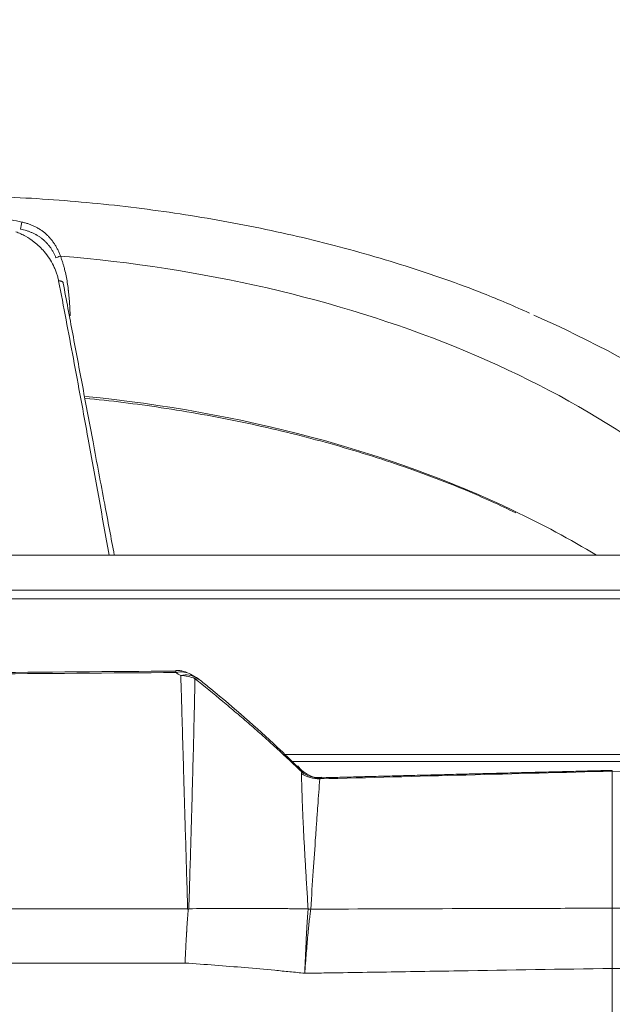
# Model space of a CAD drawing. Header units: millimetres. Extents: x 0 to 594, y 0 to 420.
# Tile 409 of 420: x 473.79 to 478.69, y 149.47 to 157.59. Entities that reach past the tile are written whole.
import ezdxf

# ---------------------------------------------------------------- set-up
doc = ezdxf.new("R2010")
doc.units = ezdxf.units.MM
doc.layers.add('1', color=7, linetype='Continuous', true_color=0xffffff)
doc.styles.add('Arial Unicode MS', font='txt')
doc.dimstyles.get("Standard").update_dxf_attribs({"dimtxt": 0.18, "dimasz": 0.18, "dimexe": 0.18, "dimexo": 0.0625, "dimgap": 0.09, "dimtad": 0, "dimtih": 1, "dimtoh": 1, "dimdec": 4, "dimzin": 0, "dimdsep": 46, "dimtxsty": 'Standard', "dimcen": 0.09, "dimadec": 0, "dimazin": 0, "dimtfac": 1, "dimtdec": 4, "dimtofl": 0, "dimtmove": 0, "dimatfit": 3, "dimfxl": 0, "dimtolj": 1, "dimtzin": 0, "dimarcsym": 0})

# ---------------------------------------------------------------- blocks, each defined once
blk = doc.blocks.new('_U4')
at = {"layer": '1', "color": 18, "lineweight": 13}
for p, q in [((437.9356, 115.0691), (437.9356, 181.2331)), ((519.4356, 115.0691), (519.4356, 181.2331)), ((437.9356, 179.2331), (472.6024, 179.2331)), ((519.4356, 179.2331), (484.7688, 179.2331))]:
    blk.add_line(p, q, dxfattribs=at)
at = {"layer": '1', "color": 18}
for points in [[(437.9356, 179.2331), (441.4356, 180.1709), (441.4356, 178.2953)], [(519.4356, 179.2331), (515.9356, 178.2953), (515.9356, 180.1709)]]:
    blk.add_solid(points, dxfattribs=at)
at = {"layer": '1', "color": 18, "linetype": 'Continuous', "lineweight": 13, "char_height": 3.5, "attachment_point": 7, "line_spacing_factor": 1.047437, "style": 'Arial Unicode MS'}
for s, insert in [('\\fArial Unicode MS|b0|i0;\\W1.0000;1.63', (474.2879, 176.5973)), ('\\fArial Unicode MS|b0|i0;\\W1.0000;DEFLATED TUBES WIDTH', (448.9821, 169.5376))]:
    blk.add_mtext(s, dxfattribs=dict(at, insert=insert))

msp = doc.modelspace()

# ---------------------------------------------------------------- linework, layer by layer
at = {"layer": '1', "color": 155, "linetype": 'Continuous', "lineweight": 13}
for p, q in [((480.8953, 153.1715), (462.0397, 153.1715)), ((462.0356, 152.8836), (480.8953, 152.8836)), ((480.8953, 152.8128), (462.0356, 152.8128)), ((475.9829, 151.5278), (480.8954, 151.5278)), ((480.8954, 151.4698), (476.0427, 151.4698)), ((478.6856, 151.3898), (478.6856, 151.3963))]:
    msp.add_line(p, q, dxfattribs=at)
for centre, start, end in [((475.0836, 151.971), 60.01671, 90.35172), ((475.1259, 151.9462), 50.88826, 59.31929)]:
    msp.add_arc(centre, 0.25, start, end, dxfattribs=at)
for centre, major_axis, ratio, start_param, end_param in [((473.8147, 155.8922), (-0.0101, -0.049), 0.167026, 4.141071, 5.394583), ((474.1354, 155.6406), (-0.0461, -0.0193), 0.032243, 4.815418, 5.835092), ((473.0856, 150.9193), (7.79, 0), 0.611527, 0.536306, 1.436317), ((473.0856, 150.9193), (8.51, 0), 0.611527, 0.535461, 0.949595), ((473.0856, 149.78), (7.79, 0), 0.611527, 0.909886, 1.409383), ((473.0856, 149.78), (7.79, 0), 0.611527, 0.792277, 0.909886), ((475.0836, 151.971), (-0.0015, 0.25), 0.002891, 0.000001, 0.378731), ((475.0836, 151.971), (-0.1249, -0.2165), 0.786068, 3.142132, 3.782783), ((475.1259, 151.9462), (-0.1276, -0.215), 0.789247, 3.141602, 3.794146), ((475.1259, 151.9462), (-0.2499, -0.0074), 0.927849, 4.205531, 4.691793), ((475.1259, 151.9462), (-0.1577, -0.194), 0.446229, 3.147819, 3.51453), ((476.2635, 151.5667), (0.2491, -0.0212), 0.963206, 4.180482, 4.821394), ((476.2683, 151.5782), (0.1815, -0.1719), 0.973393, 4.825829, 5.484378), ((476.1922, 150.4796), (0.2497, -0.0122), 0.909195, 4.687836, 4.773432), ((476.1921, 150.4784), (0.2485, -0.0271), 0.908216, 4.742308, 4.827702)]:
    msp.add_ellipse(centre, major_axis=major_axis, ratio=ratio, start_param=start_param, end_param=end_param, dxfattribs=at)
for points, knots in [([(478.0022, 155.1682), (477.8778, 155.2253), (477.5472, 155.367), (476.9804, 155.5637), (476.3073, 155.7558), (475.6102, 155.9099), (474.8951, 156.0262), (474.167, 156.1037), (473.4312, 156.1419), (472.6929, 156.1406), (471.9575, 156.0999), (471.2301, 156.0199), (470.516, 155.9013), (469.8208, 155.7443), (469.1939, 155.565), (468.8102, 155.4279), (468.6437, 155.3631)], [0, 0, 0, 0, 0.04654, 0.121194, 0.195798, 0.270351, 0.344859, 0.419333, 0.493786, 0.568232, 0.642684, 0.717155, 0.791658, 0.866209, 0.940822, 1, 1, 1, 1]), ([(472.3584, 155.9207), (472.3881, 155.9274), (472.4179, 155.9335), (472.4776, 155.9448), (472.5075, 155.9499), (472.5675, 155.9594), (472.5976, 155.9636), (472.6578, 155.9714), (472.7182, 155.9782), (472.8092, 155.9861), (472.9006, 155.9917), (472.9924, 155.9951), (473.0538, 155.9958), (473.1, 155.9958), (473.1231, 155.9957), (473.1463, 155.9954), (473.1579, 155.9951), (473.1617, 155.9951), (473.1695, 155.9949), (473.2042, 155.9941), (473.2697, 155.9917), (473.3615, 155.986), (473.4529, 155.978), (473.5135, 155.9711), (473.5739, 155.9633), (473.6041, 155.959), (473.6641, 155.9495), (473.6941, 155.9443), (473.7538, 155.9329), (473.7836, 155.9268), (473.8133, 155.9201)], [0, 0, 0, 0, 0.0625, 0.0625, 0.125, 0.125, 0.1875, 0.1875, 0.25, 0.3125, 0.375, 0.4375, 0.5, 0.5, 0.53125, 0.546875, 0.546875, 0.554687, 0.554687, 0.5625, 0.625, 0.6875, 0.75, 0.8125, 0.8125, 0.875, 0.875, 0.9375, 0.9375, 1, 1, 1, 1]), ([(473.8133, 155.9201), (473.8225, 155.918), (473.8407, 155.9134), (473.8672, 155.9052), (473.8929, 155.8955), (473.9179, 155.8844), (473.934, 155.8759), (473.9459, 155.8692), (473.9518, 155.8658), (473.9576, 155.8621), (473.9605, 155.8603), (473.9615, 155.8597), (473.9634, 155.8584), (473.9721, 155.8528), (473.9879, 155.8417), (474.0089, 155.8245), (474.0287, 155.806), (474.0411, 155.7926), (474.0501, 155.7822), (474.0545, 155.7769), (474.0595, 155.7705), (474.0617, 155.7678), (474.0631, 155.7659), (474.0638, 155.765), (474.0701, 155.7566), (474.0807, 155.7414), (474.0951, 155.7175), (474.1081, 155.6927), (474.1159, 155.6755), (474.1233, 155.6581), (474.1268, 155.6492), (474.13, 155.6401)], [0, 0, 0, 0, 0.0625, 0.125, 0.1875, 0.25, 0.3125, 0.3125, 0.34375, 0.359375, 0.359375, 0.367187, 0.367187, 0.375, 0.4375, 0.5, 0.5625, 0.625, 0.625, 0.65625, 0.671875, 0.679687, 0.679687, 0.6875, 0.6875, 0.75, 0.8125, 0.875, 0.9375, 0.9375, 1, 1, 1, 1]), ([(474.1158, 155.4345), (474.1134, 155.4456), (474.1086, 155.4674), (474.0987, 155.4995), (474.087, 155.5307), (474.0686, 155.5713), (474.04, 155.6209), (473.9893, 155.6882), (473.9236, 155.7516), (473.855, 155.7973), (473.803, 155.824), (473.7756, 155.8344), (473.7619, 155.8396)], [0, 0, 0, 0, 0.064585, 0.127651, 0.18941, 0.250077, 0.373989, 0.500075, 0.699969, 0.849935, 0.924971, 1, 1, 1, 1]), ([(474.0936, 155.6239), (474.0904, 155.6318), (474.0871, 155.6396), (474.0801, 155.6549), (474.0727, 155.6698), (474.0603, 155.6914), (474.0512, 155.7052), (474.044, 155.7153), (474.0403, 155.7203), (474.0359, 155.726), (474.0339, 155.7284), (474.0326, 155.73), (474.032, 155.7308), (474.026, 155.7381), (474.0206, 155.7442), (474.0093, 155.7561), (473.9977, 155.7675), (473.9793, 155.7832), (473.9598, 155.7976), (473.9461, 155.8064), (473.9382, 155.8111), (473.9373, 155.8116), (473.9355, 155.8126), (473.9329, 155.8142), (473.9267, 155.8177), (473.9213, 155.8206), (473.9105, 155.8261), (473.8958, 155.8331), (473.8732, 155.8423), (473.8501, 155.8503), (473.8264, 155.8571), (473.8102, 155.8609), (473.802, 155.8626)], [0, 0, 0, 0, 0.0625, 0.0625, 0.125, 0.1875, 0.25, 0.25, 0.28125, 0.296875, 0.304687, 0.304687, 0.3125, 0.3125, 0.375, 0.375, 0.4375, 0.5, 0.5625, 0.625, 0.625, 0.632812, 0.632812, 0.640625, 0.65625, 0.6875, 0.6875, 0.75, 0.8125, 0.875, 0.9375, 1, 1, 1, 1]), ([(474.13, 155.6401), (474.1336, 155.6312), (474.1403, 155.6133), (474.1493, 155.5863), (474.1575, 155.5591), (474.1624, 155.5409), (474.1693, 155.5135), (474.1734, 155.4952), (474.1808, 155.4585), (474.1841, 155.4401), (474.19, 155.4032), (474.1925, 155.3847), (474.1951, 155.3639), (474.1954, 155.3616), (474.1959, 155.357), (474.1962, 155.3546), (474.197, 155.3477), (474.1985, 155.3339), (474.1999, 155.3201), (474.2025, 155.2927), (474.204, 155.2745), (474.2065, 155.2384), (474.2076, 155.2205), (474.2085, 155.2027)], [0, 0, 0, 0, 0.0625, 0.125, 0.1875, 0.25, 0.25, 0.375, 0.375, 0.5, 0.5, 0.625, 0.625, 0.640625, 0.640625, 0.65625, 0.65625, 0.6875, 0.75, 0.75, 0.875, 0.875, 1, 1, 1, 1]), ([(474.533, 153.1714), (474.4755, 153.4901), (474.378, 154.0313), (474.2398, 154.7858), (474.1566, 155.2214), (474.1158, 155.4345)], [0, 0, 0, 0, 0.422486, 0.717373, 1, 1, 1, 1]), ([(474.153, 155.4173), (474.1794, 155.2773), (474.2331, 154.9918), (474.3152, 154.5545), (474.4031, 154.0866), (474.49, 153.6239), (474.5486, 153.3126), (474.575, 153.1723)], [0, 0, 0, 0, 0.187834, 0.382865, 0.585094, 0.812913, 1, 1, 1, 1]), ([(474.3323, 154.4668), (474.5442, 154.446), (474.9824, 154.3917), (475.6337, 154.2749), (476.281, 154.1198), (476.9007, 153.9304), (477.4391, 153.7299), (477.7574, 153.5847), (477.8887, 153.5202)], [0, 0, 0, 0, 0.16342, 0.34039, 0.517215, 0.693862, 0.870301, 1, 1, 1, 1]), ([(475.0819, 152.2032), (474.5387, 152.1999), (473.9956, 152.1957), (472.9095, 152.1858), (472.3664, 152.1801), (471.2802, 152.167), (470.7372, 152.1596), (469.6511, 152.1432), (469.1081, 152.1342), (468.0221, 152.1145), (467.4791, 152.1037), (466.3931, 152.0805), (465.8502, 152.068), (465.0358, 152.0479), (464.7643, 152.041), (464.2214, 152.0267), (463.95, 152.0193), (463.4071, 152.0041), (463.1357, 151.9963), (462.7286, 151.9843), (462.5929, 151.9802), (462.3893, 151.974), (462.3215, 151.9719), (462.2367, 151.9693), (462.2197, 151.9688), (462.1858, 151.9677), (462.1349, 151.9662), (462.084, 151.9645), (462.0501, 151.9634)], [0, 0, 0, 0, 0.125, 0.125, 0.25, 0.25, 0.375, 0.375, 0.5, 0.5, 0.625, 0.625, 0.75, 0.75, 0.8125, 0.8125, 0.875, 0.875, 0.9375, 0.9375, 0.96875, 0.96875, 0.984375, 0.984375, 0.988281, 0.988281, 0.992187, 1, 1, 1, 1]), ([(462.0511, 151.9782), (462.0851, 151.9794), (462.119, 151.9804), (462.1699, 151.982), (462.1868, 151.9825), (462.2207, 151.9836), (462.2716, 151.9851), (462.3225, 151.9867), (462.3904, 151.9887), (462.4243, 151.9897), (462.5939, 151.9948), (463.001, 152.0069), (463.4081, 152.0184), (463.951, 152.0334), (464.2224, 152.0407), (464.7652, 152.0548), (465.0367, 152.0616), (465.851, 152.0814), (466.3939, 152.0937), (467.4798, 152.1166), (468.0228, 152.1272), (469.1088, 152.1467), (469.6518, 152.1556), (470.7378, 152.1718), (471.2808, 152.179), (472.3669, 152.1919), (472.9099, 152.1976), (473.9961, 152.2073), (474.5391, 152.2114), (475.0822, 152.2147)], [0, 0, 0, 0, 0.007812, 0.007812, 0.011719, 0.011719, 0.015625, 0.023437, 0.023437, 0.03125, 0.03125, 0.0625, 0.125, 0.125, 0.1875, 0.1875, 0.25, 0.25, 0.375, 0.375, 0.5, 0.5, 0.625, 0.625, 0.75, 0.75, 0.875, 0.875, 1, 1, 1, 1]), ([(475.1805, 150.2537), (475.1748, 150.4451), (475.1694, 150.6287), (475.159, 150.9808), (475.1541, 151.1493), (475.1482, 151.3502), (475.1471, 151.3899), (475.1448, 151.4683), (475.1436, 151.507), (475.1403, 151.6215), (475.1381, 151.6959), (475.1339, 151.8406), (475.1319, 151.9109), (475.1294, 151.9963), (475.1289, 152.0133), (475.128, 152.047), (475.1275, 152.0637), (475.126, 152.1134), (475.1251, 152.146), (475.1242, 152.1782)], [0, 0, 0, 0, 0.25, 0.25, 0.5, 0.5, 0.5625, 0.5625, 0.625, 0.625, 0.75, 0.75, 0.875, 0.875, 0.90625, 0.90625, 0.9375, 0.9375, 1, 1, 1, 1]), ([(475.2412, 152.1525), (475.2406, 152.1212), (475.2399, 152.0893), (475.2388, 152.0408), (475.2385, 152.0244), (475.2378, 151.9916), (475.2359, 151.9087), (475.234, 151.8227), (475.2306, 151.6809), (475.2288, 151.608), (475.2259, 151.4955), (475.2249, 151.4575), (475.2229, 151.3804), (475.2219, 151.3414), (475.2186, 151.2226), (475.2164, 151.1415), (475.2116, 150.9751), (475.2092, 150.8899), (475.2041, 150.7155), (475.2015, 150.6262), (475.1961, 150.4436), (475.1933, 150.3503), (475.1906, 150.2548)], [0, 0, 0, 0, 0.0625, 0.0625, 0.09375, 0.09375, 0.125, 0.25, 0.25, 0.375, 0.375, 0.4375, 0.4375, 0.5, 0.5, 0.625, 0.625, 0.75, 0.75, 0.875, 0.875, 1, 1, 1, 1]), ([(476.1226, 151.3832), (476.0879, 151.4166), (476.053, 151.4499), (475.9825, 151.516), (475.947, 151.5488), (475.8754, 151.6142), (475.8393, 151.6467), (475.7667, 151.7114), (475.7301, 151.7435), (475.6565, 151.8076), (475.6195, 151.8394), (475.545, 151.9028), (475.5075, 151.9344), (475.3945, 152.0286), (475.3183, 152.0908), (475.2412, 152.1525)], [0, 0, 0, 0, 0.125, 0.125, 0.25, 0.25, 0.375, 0.375, 0.5, 0.5, 0.625, 0.625, 0.75, 0.75, 1, 1, 1, 1]), ([(476.0915, 151.4226), (476.0362, 151.4777), (475.8081, 151.6991), (475.5352, 151.9365), (475.3122, 152.1162), (475.2825, 152.1398)], [0, 0, 0, 0, 0.220943, 0.896988, 1, 1, 1, 1]), ([(476.2882, 151.3389), (476.2791, 151.3372), (476.2378, 151.3326), (476.1705, 151.3579), (476.1144, 151.3989), (476.0959, 151.4255), (476.0915, 151.4332)], [0, 0, 0, 0, 0.117021, 0.540949, 0.874972, 1, 1, 1, 1]), ([(476.1153, 151.4027), (476.1157, 151.4022), (476.1161, 151.4016), (476.117, 151.3999), (476.1174, 151.3989), (476.1183, 151.3965), (476.1188, 151.3952), (476.1203, 151.3908), (476.1214, 151.3872), (476.1226, 151.3832)], [0, 0, 0, 0, 0.20056, 0.20056, 0.40042, 0.40042, 0.60028, 0.60028, 1, 1, 1, 1]), ([(476.1749, 150.2529), (476.1715, 150.3076), (476.1681, 150.3614), (476.1615, 150.4669), (476.1583, 150.5188), (476.1523, 150.6205), (476.1494, 150.6704), (476.1439, 150.7682), (476.1413, 150.8161), (476.1384, 150.8746), (476.1378, 150.8862), (476.1366, 150.9094), (476.1361, 150.9209), (476.1344, 150.9552), (476.1334, 150.9778), (476.1304, 151.0448), (476.1286, 151.0883), (476.1238, 151.2154), (476.1213, 151.2955), (476.1196, 151.3706)], [0, 0, 0, 0, 0.125, 0.125, 0.25, 0.25, 0.375, 0.375, 0.5, 0.5, 0.53125, 0.53125, 0.5625, 0.5625, 0.625, 0.625, 0.75, 0.75, 1, 1, 1, 1]), ([(478.6856, 150.2588), (478.6856, 150.5699), (478.6856, 151.0014), (478.6856, 151.2963), (478.6856, 151.3898)], [0, 0, 0, 0, 0.611317, 1, 1, 1, 1]), ([(476.2703, 151.3259), (476.2655, 151.2561), (476.2602, 151.1812), (476.2518, 151.0615), (476.2489, 151.0203), (476.2444, 150.9567), (476.2429, 150.9352), (476.2406, 150.9025), (476.2398, 150.8915), (476.2382, 150.8693), (476.2312, 150.7691), (476.2238, 150.6628), (476.2103, 150.4645), (476.2033, 150.3607), (476.1963, 150.2522)], [0, 0, 0, 0, 0.25, 0.25, 0.375, 0.375, 0.4375, 0.4375, 0.46875, 0.46875, 0.5, 0.75, 0.75, 1, 1, 1, 1]), ([(476.2703, 151.3259), (476.2705, 151.3271), (476.271, 151.3282), (476.2726, 151.3301), (476.2737, 151.331), (476.275, 151.3317)], [0, 0, 0, 0, 0.5, 0.5, 1, 1, 1, 1]), ([(476.275, 151.3317), (476.278, 151.3333), (476.281, 151.3344), (476.2845, 151.3351), (476.2853, 151.3352), (476.2866, 151.3354), (476.2872, 151.3354), (476.2878, 151.3354)], [0, 0, 0, 0, 0.680938, 0.680938, 0.851172, 0.851172, 1, 1, 1, 1]), ([(461.7701, 150.2537), (462.049, 150.2537), (462.3278, 150.2537), (462.8856, 150.2537), (463.7224, 150.2537), (464.5596, 150.2537), (466.2344, 150.2537), (467.3516, 150.2537), (469.5873, 150.2538), (470.7054, 150.2538), (472.3832, 150.2537), (472.9426, 150.2537), (473.7817, 150.2537), (474.0614, 150.2537), (474.621, 150.2537), (474.9007, 150.2537), (475.1805, 150.2537)], [0, 0, 0, 0, 0.0625, 0.0625, 0.125, 0.25, 0.25, 0.5, 0.5, 0.75, 0.75, 0.875, 0.875, 0.9375, 0.9375, 1, 1, 1, 1]), ([(475.1588, 149.8065), (475.1589, 149.8079), (475.159, 149.8096), (475.1591, 149.8114), (475.1591, 149.8121), (475.1591, 149.8131), (475.1593, 149.8169), (475.1597, 149.826), (475.1601, 149.8343), (475.1609, 149.8507), (475.1615, 149.8616), (475.1631, 149.8939), (475.1652, 149.936), (475.1674, 149.9763), (475.1696, 150.0158), (475.1707, 150.035), (475.172, 150.0562), (475.1721, 150.0585), (475.1724, 150.0632), (475.1728, 150.0702), (475.1738, 150.0862), (475.1746, 150.0996), (475.1763, 150.1259), (475.1785, 150.1597), (475.1807, 150.1908), (475.1829, 150.2207), (475.184, 150.2351), (475.1851, 150.2487)], [0, 0, 0, 0, 0.007812, 0.009766, 0.009766, 0.011719, 0.015625, 0.03125, 0.0625, 0.0625, 0.125, 0.125, 0.25, 0.375, 0.375, 0.5, 0.5, 0.515625, 0.515625, 0.53125, 0.5625, 0.625, 0.625, 0.75, 0.875, 0.875, 1, 1, 1, 1]), ([(475.1906, 150.2548), (475.2728, 150.2555), (475.355, 150.2561), (475.5193, 150.2568), (475.6014, 150.257), (475.7245, 150.2569), (475.7655, 150.2568), (475.8475, 150.2565), (475.8885, 150.2562), (475.9704, 150.2556), (476.0113, 150.2552), (476.0932, 150.2542), (476.1341, 150.2536), (476.1749, 150.2529)], [0, 0, 0, 0, 0.25, 0.25, 0.5, 0.5, 0.625, 0.625, 0.75, 0.75, 0.875, 0.875, 1, 1, 1, 1]), ([(476.1467, 149.7219), (476.1467, 149.7228), (476.1467, 149.7237), (476.1468, 149.7255), (476.1468, 149.7264), (476.147, 149.7292), (476.1472, 149.7346), (476.1477, 149.7474), (476.1481, 149.7581), (476.149, 149.7795), (476.1496, 149.7936), (476.1514, 149.8351), (476.1538, 149.889), (476.1562, 149.9396), (476.1586, 149.9886), (476.1598, 150.0124), (476.1613, 150.041), (476.1616, 150.0466), (476.1622, 150.0577), (476.1625, 150.0632), (476.1634, 150.0795), (476.164, 150.09), (476.1658, 150.1206), (476.167, 150.1399), (476.1693, 150.176), (476.1704, 150.1929), (476.1727, 150.2242), (476.1738, 150.2387), (476.1749, 150.252)], [0, 0, 0, 0, 0.003906, 0.003906, 0.007812, 0.007812, 0.015625, 0.03125, 0.0625, 0.0625, 0.125, 0.125, 0.25, 0.375, 0.375, 0.5, 0.5, 0.53125, 0.53125, 0.5625, 0.5625, 0.625, 0.625, 0.75, 0.75, 0.875, 0.875, 1, 1, 1, 1]), ([(476.1962, 150.2511), (476.1944, 150.2378), (476.1925, 150.2234), (476.1888, 150.1921), (476.1868, 150.1753), (476.1829, 150.1392), (476.1809, 150.12), (476.1778, 150.0894), (476.1768, 150.0789), (476.1752, 150.0627), (476.1747, 150.0572), (476.1736, 150.0461), (476.1731, 150.0404), (476.1704, 150.0119), (476.1683, 149.9882), (476.164, 149.9393), (476.1597, 149.8887), (476.1554, 149.835), (476.1521, 149.7935), (476.151, 149.7794), (476.1494, 149.7581), (476.1486, 149.7473), (476.1476, 149.7346), (476.1472, 149.7292), (476.147, 149.7264), (476.1469, 149.7255), (476.1468, 149.7237), (476.1467, 149.7228), (476.1467, 149.7219)], [0, 0, 0, 0, 0.125, 0.125, 0.25, 0.25, 0.375, 0.375, 0.4375, 0.4375, 0.46875, 0.46875, 0.5, 0.5, 0.625, 0.625, 0.75, 0.875, 0.875, 0.9375, 0.9375, 0.96875, 0.984375, 0.992187, 0.992187, 0.996094, 0.996094, 1, 1, 1, 1]), ([(476.1962, 150.2511), (476.611, 150.2528), (477.0259, 150.2543), (477.6483, 150.2563), (477.9594, 150.2572), (478.2706, 150.2579), (478.4262, 150.2583), (478.5041, 150.2584), (478.5819, 150.2586), (478.6337, 150.2587), (478.6597, 150.2588), (478.6856, 150.2588)], [0, 0, 0, 0, 0.5, 0.5, 0.75, 0.875, 0.875, 0.9375, 0.96875, 0.96875, 1, 1, 1, 1]), ([(478.6856, 150.2588), (478.7115, 150.2588), (478.7375, 150.2587), (478.7893, 150.2586), (478.8671, 150.2584), (478.9449, 150.2583), (479.1005, 150.2579), (479.4117, 150.2572), (479.7229, 150.2563), (480.3453, 150.2543), (480.7601, 150.2528), (481.175, 150.2511)], [0, 0, 0, 0, 0.03125, 0.03125, 0.0625, 0.125, 0.125, 0.25, 0.5, 0.5, 1, 1, 1, 1]), ([(478.6856, 149.7624), (478.6856, 149.7889), (478.6856, 149.8147), (478.6856, 149.865), (478.6856, 149.9141), (478.6856, 149.9606), (478.6856, 150.0058), (478.6856, 150.0277), (478.6856, 150.0703), (478.6856, 150.0907), (478.6856, 150.1294), (478.6856, 150.1662), (478.6856, 150.1993), (478.6856, 150.2305), (478.6856, 150.2451), (478.6856, 150.2588)], [0, 0, 0, 0, 0.125, 0.125, 0.25, 0.375, 0.375, 0.5, 0.5, 0.625, 0.625, 0.75, 0.875, 0.875, 1, 1, 1, 1]), ([(475.1588, 149.8065), (474.8788, 149.8065), (474.5988, 149.8065), (474.0388, 149.8065), (473.1989, 149.8065), (472.3592, 149.8065), (470.68, 149.8065), (469.5609, 149.8065), (467.3234, 149.8065), (466.2052, 149.8065), (464.529, 149.8065), (463.9704, 149.8065), (463.1328, 149.8065), (462.8536, 149.8065), (462.2954, 149.8065), (462.0163, 149.8065), (461.7372, 149.8065)], [0, 0, 0, 0, 0.0625, 0.0625, 0.125, 0.25, 0.25, 0.5, 0.5, 0.75, 0.75, 0.875, 0.875, 0.9375, 0.9375, 1, 1, 1, 1]), ([(476.1467, 149.7219), (476.1056, 149.7264), (476.0645, 149.7306), (475.9823, 149.7389), (475.9412, 149.7429), (475.8179, 149.7546), (475.7356, 149.7619), (475.5709, 149.7757), (475.4885, 149.7822), (475.3237, 149.7948), (475.2413, 149.8008), (475.1588, 149.8065)], [0, 0, 0, 0, 0.125, 0.125, 0.25, 0.25, 0.5, 0.5, 0.75, 0.75, 1, 1, 1, 1]), ([(478.6856, 149.7624), (478.2624, 149.7556), (477.8393, 149.7488), (477.2046, 149.7387), (476.993, 149.7353), (476.6756, 149.7303), (476.5698, 149.7286), (476.4111, 149.7261), (476.3582, 149.7253), (476.2525, 149.7236), (476.1996, 149.7227), (476.1467, 149.7219)], [0, 0, 0, 0, 0.5, 0.5, 0.75, 0.75, 0.875, 0.875, 0.9375, 0.9375, 1, 1, 1, 1]), ([(481.2245, 149.7219), (481.1716, 149.7227), (481.1187, 149.7236), (481.0129, 149.7253), (480.96, 149.7261), (480.8014, 149.7286), (480.6956, 149.7303), (480.3782, 149.7353), (480.1666, 149.7387), (479.5319, 149.7488), (479.1087, 149.7556), (478.6856, 149.7624)], [0, 0, 0, 0, 0.0625, 0.0625, 0.125, 0.125, 0.25, 0.25, 0.5, 0.5, 1, 1, 1, 1])]:
    msp.add_open_spline(points, degree=3, knots=knots, dxfattribs=at)
for points, weights in [([(474.1158, 155.4345), (474.1538, 155.4357), (474.153, 155.4173)], [1, 0.783253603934, 1]), ([(478.6856, 141.8503), (478.6856, 145.9585), (478.6856, 149.7624)], [0.999089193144, 0.985677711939, 0.99882189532])]:
    msp.add_rational_spline(points, weights, degree=2, dxfattribs=at)
for points, degree in [([(474.2085, 155.2027), (474.2095, 155.1841), (474.2104, 155.1657), (474.2112, 155.1475)], 3), ([(475.0819, 152.2032), (475.0961, 152.1949), (475.1102, 152.1866), (475.1242, 152.1782)], 3), ([(475.2515, 152.1603), (475.2035, 152.1904)], 1), ([(476.1154, 151.3995), (476.0915, 151.4226)], 1), ([(476.1196, 151.3706), (476.1194, 151.3756), (476.1205, 151.3798), (476.1226, 151.3832)], 3), ([(478.6856, 151.3898), (477.8805, 151.3687), (477.0754, 151.3474), (476.2703, 151.3259)], 3), ([(478.6856, 151.3963), (477.4866, 151.3661), (476.2877, 151.3353)], 2), ([(481.1009, 151.3259), (480.2958, 151.3474), (479.4907, 151.3687), (478.6856, 151.3898)], 3), ([(475.1851, 150.2487), (475.1836, 150.2504), (475.182, 150.2521), (475.1805, 150.2537)], 3), ([(475.1906, 150.2548), (475.1887, 150.2528), (475.1869, 150.2508), (475.1851, 150.2487)], 3), ([(476.1749, 150.252), (476.1749, 150.2523), (476.1749, 150.2526), (476.1749, 150.2529)], 3), ([(476.1963, 150.2522), (476.1963, 150.2518), (476.1963, 150.2514), (476.1962, 150.2511)], 3)]:
    msp.add_open_spline(points, degree=degree, dxfattribs=at)

# ---------------------------------------------------------------- dimensions: what is measured, and where the dimension line sits
at = {"layer": '1', "color": 18, "linetype": 'Continuous', "lineweight": 13}
dim = msp.add_linear_dim(base=(519.4356, 179.2331), p1=(437.9356, 115.0691), p2=(519.4356, 115.0691), text=' <> \\P\\fArial Unicode MS|b0|i0;\\C18;{\\H1.00x;\\fArial Unicode MS|b0|i0;DEFLATED TUBES WIDTH\\fArial Unicode MS|b0|i0;}\\C18;', dimstyle='Standard', override={"dimtxt": 3.5, "dimasz": 3.5, "dimexe": 2, "dimexo": 0, "dimgap": 1.5, "dimtih": 1, "dimtoh": 1, "dimdec": 2, "dimlfac": 0.02, "dimdsep": 46, "dimlunit": 2, "dimtxsty": 'Arial Unicode MS', "dimsah": 1, "dimse1": 0, "dimse2": 0, "dimsd1": 0, "dimsd2": 0, "dimclrd": 18, "dimclre": 18, "dimclrt": 18, "dimtol": 0, "dimtm": -0.1, "dimtfac": 1, "dimtdec": 2, "dimtofl": 1, "dimtmove": 0, "dimlwd": 13, "dimlwe": 13}, dxfattribs=at)
dim.commit()
dim.dimension.update_dxf_attribs({"geometry": '_U4', "text_midpoint": (478.6856, 179.2331), "dimtype": 160})

doc.saveas('drawing.dxf')
